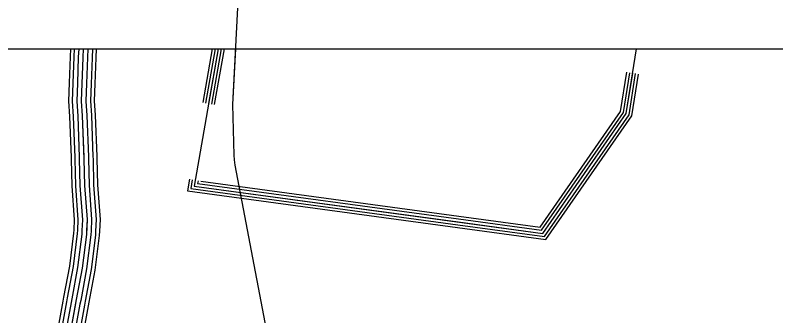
# Model space of a CAD drawing. Extents: x 1577619 to 1828281, y 483481 to 598136.
# Drawn here: x 1684780 to 1689939, y 524700 to 526740 of the extents above; entities that cross this region are included whole.
import ezdxf

# ---------------------------------------------------------------- set-up
doc = ezdxf.new("R2010")
doc.units = 0
for name, color, linetype in [('DESIGN - SHEET - Linework', 7, 'Continuous'), ('SURVEY - CENTERLINE - Preliminary Text', 7, 'Continuous'), ('SURVEY - DRAINAGE - Natural Features', 7, 'Continuous'), ('SURVEY - TRANSPORTATION - Roads', 7, 'Continuous')]:
    doc.layers.add(name, color=color, linetype=linetype)

msp = doc.modelspace()

# ---------------------------------------------------------------- linework, layer by layer
at = {"layer": 'DESIGN - SHEET - Linework'}
msp.add_lwpolyline([(1669171.5, 526510.7), (1695618, 526510.7), (1695618, 508119.9), (1669171.5, 508119.9)], close=True, dxfattribs=at)
at = {"layer": 'SURVEY - CENTERLINE - Preliminary Text'}
for points in [[(1687420, 519988), (1686659.5, 523681.4), (1686272.5, 525723.1), (1686266.6, 525758.2), (1686265.3, 525791), (1686255.6, 526135), (1686301.1, 527011.8)], [(1687420, 519988), (1686659.5, 523681.4), (1686272.5, 525723.1), (1686266.6, 525758.2), (1686265.3, 525791), (1686255.6, 526135), (1686275.1, 526510.7)]]:
    msp.add_lwpolyline(points, dxfattribs=at)
at = {"layer": 'SURVEY - DRAINAGE - Natural Features'}
for points in [[(1686155.4, 526510.7), (1685993.2, 525580.4), (1688359.3, 525259.6), (1688924.1, 526071.9), (1688994.5, 526510.7)], [(1686155.4, 526510.7), (1685993.2, 525580.4), (1688359.3, 525259.6), (1688924.1, 526071.9), (1688994.5, 526510.7)], [(1686115.8, 526510.7), (1686052.4, 526147.1)], [(1686135.1, 526510.7), (1686071.1, 526143.8)], [(1686155.4, 526510.7), (1686090.8, 526140.4)], [(1686175.7, 526510.7), (1686110.5, 526136.9)], [(1686196, 526510.7), (1686130.2, 526133.5)], [(1687779.1, 525298.9), (1688377.7, 525217.7), (1688961.2, 526056.9), (1689006.7, 526340.7)], [(1687781.7, 525317.7), (1688368.7, 525238.1), (1688943.1, 526064.2), (1688987.9, 526343.7)], [(1687784.4, 525337.5), (1688359.3, 525259.6), (1688924.1, 526071.9), (1688968.2, 526346.9)], [(1687787.1, 525357.4), (1688349.9, 525281), (1688905, 526079.6), (1688948.4, 526350)], [(1687789.8, 525377.2), (1688340.4, 525302.5), (1688886, 526087.2), (1688928.7, 526353.2)], [(1685961.7, 525626.9), (1685947.8, 525547.2), (1687779.1, 525298.9)], [(1685980.4, 525623.6), (1685969.9, 525563.4), (1687781.7, 525317.7)], [(1686000.1, 525620.2), (1685993.2, 525580.4), (1687784.4, 525337.5)], [(1686019.8, 525616.8), (1686016.5, 525597.4), (1687787.1, 525357.4)], [(1686039.7, 525614.5), (1687789.8, 525377.2)]]:
    msp.add_lwpolyline(points, dxfattribs=at)
at = {"layer": 'SURVEY - TRANSPORTATION - Roads'}
for points in [[(1685241.2, 526510.7), (1685238.8, 526453.9), (1685227.7, 526157.2), (1685234.6, 526056.9), (1685245.5, 525764), (1685249.6, 525585.5), (1685267.2, 525352.7), (1685262.1, 525252.4), (1685233.7, 525024.1), (1685193.4, 524810), (1685108.4, 524347.6)], [(1685154.4, 526510.7), (1685152.2, 526457.4), (1685145.5, 526280)], [(1685179.2, 526510.7), (1685176.9, 526456.4), (1685170.2, 526279.1)], [(1685210.2, 526510.7), (1685207.8, 526455.2), (1685201.2, 526277.9)], [(1685241.2, 526510.7), (1685238.8, 526453.9), (1685232.1, 526276.7)], [(1685272.3, 526510.7), (1685269.8, 526452.7), (1685263.1, 526275.6)], [(1685303.3, 526510.7), (1685300.8, 526451.4), (1685294.1, 526274.4)], [(1685329, 526510.7), (1685326.5, 526450.4), (1685319.8, 526273.4)], [(1685145.5, 526280), (1685140.8, 526155.9), (1685148, 526052.3), (1685158.4, 525774)], [(1685170.2, 526279.1), (1685165.6, 526156.3), (1685172.7, 526053.6), (1685183.1, 525774.9)], [(1685201.2, 526277.9), (1685196.6, 526156.8), (1685203.6, 526055.3), (1685214, 525776.1)], [(1685232.1, 526276.8), (1685227.7, 526157.2), (1685234.6, 526056.9), (1685245, 525777.3)], [(1685263.1, 526275.6), (1685258.7, 526157.7), (1685265.6, 526058.6), (1685276, 525778.4)], [(1685294.1, 526274.4), (1685289.7, 526158.2), (1685296.5, 526060.2), (1685307, 525779.6)], [(1685319.8, 526273.5), (1685315.5, 526158.6), (1685322.2, 526061.6), (1685332.7, 525780.5)], [(1685158.4, 525774.1), (1685158.8, 525761.4), (1685163, 525581.2), (1685180.3, 525351.6), (1685176.8, 525282.5)], [(1685183.1, 525775), (1685183.5, 525762.1), (1685187.7, 525582.4), (1685205, 525351.9), (1685201.5, 525281.2)], [(1685214, 525776.1), (1685214.5, 525763.1), (1685218.6, 525583.9), (1685236.1, 525352.3), (1685232.4, 525279.6)], [(1685245, 525777.3), (1685245.5, 525764), (1685249.6, 525585.5), (1685267.2, 525352.7), (1685263.4, 525278.1)], [(1685276, 525778.4), (1685276.5, 525764.9), (1685280.6, 525587), (1685298.2, 525353), (1685294.4, 525276.5)], [(1685307, 525779.6), (1685307.5, 525765.9), (1685311.6, 525588.5), (1685329.3, 525353.4), (1685325.3, 525275)], [(1685332.7, 525780.5), (1685333.2, 525766.6), (1685337.3, 525589.8), (1685355, 525353.7), (1685351, 525273.7)], [(1685176.8, 525282.5), (1685175.7, 525260), (1685147.9, 525037.5), (1685108.1, 524825.8), (1685103.3, 524799.7)], [(1685201.5, 525281.2), (1685200.3, 525257.8), (1685172.4, 525033.7), (1685132.4, 524821.3), (1685127.6, 524795.3)], [(1685232.4, 525279.7), (1685231.2, 525255.1), (1685203, 525028.9), (1685162.9, 524815.6), (1685158.1, 524789.7)], [(1685263.4, 525278.1), (1685262.1, 525252.4), (1685233.7, 525024.1), (1685193.4, 524810), (1685188.6, 524784.1)], [(1685294.4, 525276.5), (1685293, 525249.7), (1685264.3, 525019.3), (1685223.8, 524804.3), (1685219.1, 524778.5)], [(1685325.3, 525275), (1685323.9, 525247), (1685294.9, 525014.5), (1685254.3, 524798.6), (1685249.6, 524772.9)], [(1685351, 525273.7), (1685349.5, 525244.8), (1685320.4, 525010.6), (1685279.6, 524793.9), (1685274.9, 524768.2)], [(1685103.3, 524799.7), (1685023, 524362.4), (1685013.9, 524306)], [(1685127.6, 524795.3), (1685047.3, 524358.1), (1685038.3, 524302)], [(1685158.1, 524789.7), (1685077.9, 524352.9), (1685068.9, 524297)], [(1685188.6, 524784.1), (1685108.4, 524347.6), (1685099.5, 524292.1)], [(1685219.1, 524778.5), (1685139, 524342.3), (1685130.1, 524287.1)], [(1685249.6, 524772.9), (1685169.5, 524337), (1685160.7, 524282.2)], [(1685274.9, 524768.2), (1685194.9, 524332.7), (1685186, 524278.1)]]:
    msp.add_lwpolyline(points, dxfattribs=at)

doc.saveas('drawing.dxf')
